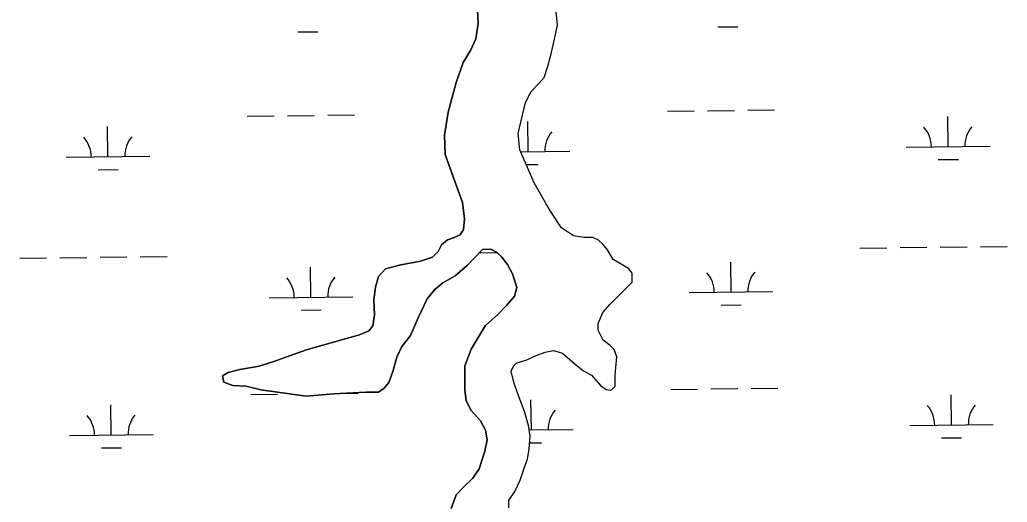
# Model space of a CAD drawing. Extents: x 3694830 to 3732949, y 415201 to 440970.
# Drawn here: x 3728375 to 3729554, y 421495 to 422072 of the extents above; entities that cross this region are included whole.
import ezdxf

# ---------------------------------------------------------------- set-up
doc = ezdxf.new("R2010")
doc.units = 0
doc.layers.add('V-TOPO-SHOR', color=7, linetype='Continuous')
doc.layers.add('V-WETL-SWMP', color=7, linetype='Continuous')

msp = doc.modelspace()

# ---------------------------------------------------------------- linework, layer by layer
at = {"layer": 'V-TOPO-SHOR'}
for points in [[(3728913.2, 422035.7), (3728919.4, 422049.4), (3728922.1, 422067.9), (3728920.8, 422100.1)], [(3728989, 421877.5), (3728972.2, 421916.7), (3728970.2, 421936.3), (3728979, 421973.5), (3728985.8, 421986.3), (3728995.2, 421996.4), (3729001.3, 422003.1), (3729005.4, 422016.6), (3729009.5, 422031.5), (3729013.5, 422049), (3729016.9, 422065.9), (3729014.9, 422086.2)], [(3728889.9, 421488), (3728896.1, 421504.4), (3728905, 421514), (3728915.9, 421524.2), (3728923.5, 421535.2), (3728930.4, 421556.4), (3728933.1, 421570.1), (3728931.1, 421581.7), (3728924.9, 421592.7), (3728914, 421605), (3728907.8, 421616.7), (3728906.5, 421629.7), (3728906.5, 421658.5), (3728914.1, 421678.3), (3728930.6, 421706.4), (3728945.6, 421720), (3728956.6, 421731), (3728965.5, 421741.9), (3728968.3, 421752.2), (3728963.5, 421768.6), (3728957.4, 421779.6), (3728950.5, 421788.5), (3728945.1, 421794), (3728937.5, 421798.1), (3728927.3, 421797.4), (3728909.4, 421779), (3728895, 421766), (3728880, 421757.8), (3728870.4, 421749.6), (3728861.4, 421738.6), (3728850.5, 421716), (3728841.5, 421694.8), (3728831.2, 421681.8), (3728825.1, 421668.8), (3728820.3, 421651.7), (3728815.4, 421638.7), (3728810, 421631.9), (3728803.1, 421627.1), (3728788, 421627.1), (3728749.7, 421625.1), (3728716.8, 421622.4), (3728662.7, 421630), (3728644.9, 421634.1), (3728629.2, 421634.8), (3728618.3, 421639), (3728616.9, 421646.5), (3728623.7, 421650.6), (3728637.4, 421654), (3728660.7, 421658.1), (3728679.2, 421664.2), (3728697, 421670.4), (3728718.3, 421677.9), (3728736.8, 421683.3), (3728753.9, 421688.1), (3728766.2, 421691.5), (3728780.6, 421695.6), (3728791.6, 421700.4), (3728796.4, 421706.5), (3728798.4, 421719.5), (3728797.8, 421737.3), (3728799.8, 421752.4), (3728803.3, 421765.4), (3728811.5, 421774.3), (3728830, 421779.1), (3728853.3, 421783.8), (3728867.7, 421788.6), (3728874.5, 421795.4), (3728878.6, 421803), (3728885.5, 421809.1), (3728893.7, 421811.8), (3728900.6, 421815.3), (3728904.7, 421821.4), (3728906.1, 421834.4), (3728903.4, 421853.6), (3728892.4, 421884.4), (3728882.9, 421911.1), (3728882.2, 421934.4), (3728886.4, 421961.8), (3728896, 421997.4), (3728904.3, 422021.3), (3728913.2, 422035.7)], [(3729086.6, 421656.6), (3729088, 421669.4), (3729084.6, 421678.2), (3729079.9, 421682.9), (3729071.8, 421689), (3729065.8, 421701.2), (3729065.8, 421709.3), (3729071.2, 421722.1), (3729080, 421732.2), (3729090.8, 421743), (3729099.6, 421751.8), (3729106.4, 421758.5), (3729106.4, 421769.3), (3729101.7, 421774.8), (3729083.4, 421785.6), (3729076.7, 421797.1), (3729071.3, 421803.8), (3729065.9, 421808.6), (3729059.2, 421811.9), (3729049, 421812), (3729036.2, 421814), (3729022, 421823.5), (3729007.2, 421845.8), (3728989, 421877.5)], [(3728958.8, 421488.6), (3728958.8, 421498.1), (3728965.6, 421507.5), (3728972.3, 421521.7), (3728976.4, 421533.8), (3728981.2, 421547.3), (3728983.2, 421558.8), (3728984.6, 421574.3), (3728982.6, 421587.2), (3728977.9, 421602.7), (3728970.4, 421623), (3728965.1, 421637.2), (3728961.7, 421652), (3728964.4, 421658.1), (3728967.8, 421661.5), (3728980.6, 421665.5), (3728991.4, 421670.9), (3729002.3, 421674.9), (3729012.4, 421676.9), (3729023.2, 421673.6), (3729040.7, 421658.7), (3729048.1, 421652.6), (3729057.6, 421647.2), (3729068.4, 421635), (3729075.1, 421630.3), (3729079.9, 421629.6), (3729081.9, 421630.3), (3729085.9, 421634.3), (3729086, 421647.1), (3729086.6, 421656.6)]]:
    msp.add_lwpolyline(points, dxfattribs=at)
at = {"layer": 'V-WETL-SWMP'}
for p, q in [((3728920.8, 422100.1), (3728922.1, 422067.9)), ((3729016.9, 422065.9), (3729014.9, 422086.2)), ((3728922.1, 422067.9), (3728919.4, 422049.4)), ((3729013.5, 422049), (3729016.9, 422065.9)), ((3729208.6, 422063.7), (3729232.6, 422064)), ((3728706.7, 422057.7), (3728730.7, 422058)), ((3728919.4, 422049.4), (3728913.2, 422035.7)), ((3729009.5, 422031.5), (3729013.5, 422049)), ((3728913.2, 422035.7), (3728904.3, 422021.3)), ((3729005.4, 422016.6), (3729009.5, 422031.5)), ((3728904.3, 422021.3), (3728896, 421997.4)), ((3729001.3, 422003.1), (3729005.4, 422016.6)), ((3728995.2, 421996.4), (3729001.3, 422003.1)), ((3728896, 421997.4), (3728886.4, 421961.8)), ((3728985.8, 421986.3), (3728995.2, 421996.4)), ((3728979, 421973.5), (3728985.8, 421986.3)), ((3728970.2, 421936.3), (3728979, 421973.5)), ((3728646.5, 421957), (3728678.5, 421957.4)), ((3728694.5, 421957.6), (3728726.5, 421957.9)), ((3728742.5, 421958.1), (3728774.5, 421958.5)), ((3728886.4, 421961.8), (3728882.2, 421934.4)), ((3729148.4, 421963), (3729180.4, 421963.4)), ((3729196.4, 421963.5), (3729228.4, 421963.9)), ((3729244.4, 421964.1), (3729276.4, 421964.5)), ((3729483.8, 421920.5), (3729483.4, 421956.5)), ((3728480, 421908.6), (3728479.6, 421944.6)), ((3728981.9, 421914.6), (3728981.5, 421950.6)), ((3728882.2, 421934.4), (3728882.9, 421911.1)), ((3728972.2, 421916.7), (3728970.2, 421936.3)), ((3729433.8, 421919.9), (3729533.8, 421921.1)), ((3728430, 421908), (3728530, 421909.2)), ((3728882.9, 421911.1), (3728903.4, 421853.6)), ((3728989, 421877.5), (3728972.2, 421916.7)), ((3728973.2, 421914.4), (3729031.9, 421915.1)), ((3728979.8, 421899.1), (3728994.1, 421899.3)), ((3729472, 421905), (3729496, 421905.3)), ((3728468.2, 421893), (3728492.2, 421893.3)), ((3729007.2, 421845.8), (3728989, 421877.5)), ((3728903.4, 421853.6), (3728906.1, 421834.4)), ((3729022, 421823.5), (3729007.2, 421845.8)), ((3728906.1, 421834.4), (3728904.7, 421821.4)), ((3728900.6, 421815.3), (3728893.7, 421811.8)), ((3728904.7, 421821.4), (3728900.6, 421815.3)), ((3729036.2, 421814), (3729022, 421823.5)), ((3729049, 421812), (3729036.2, 421814)), ((3728878.6, 421803), (3728874.5, 421795.4)), ((3728885.5, 421809.1), (3728878.6, 421803)), ((3728893.7, 421811.8), (3728885.5, 421809.1)), ((3729059.2, 421811.9), (3729049, 421812)), ((3729065.9, 421808.6), (3729059.2, 421811.9)), ((3729071.3, 421803.8), (3729065.9, 421808.6)), ((3729076.7, 421797.1), (3729071.3, 421803.8)), ((3728874.5, 421795.4), (3728867.7, 421788.6)), ((3728909.4, 421779), (3728927.3, 421797.4)), ((3728924.5, 421793.8), (3728944.9, 421794)), ((3728927.3, 421797.4), (3728937.5, 421798.1)), ((3728937.5, 421798.1), (3728945.1, 421794)), ((3728945.1, 421794), (3728950.5, 421788.5)), ((3729083.4, 421785.6), (3729076.7, 421797.1)), ((3729378.4, 421799.2), (3729410.4, 421799.6)), ((3729426.4, 421799.8), (3729458.4, 421800.2)), ((3729474.4, 421800.3), (3729506.4, 421800.7)), ((3729522.4, 421800.9), (3729554.4, 421801.3)), ((3728374.6, 421787.2), (3728406.6, 421787.6)), ((3728422.6, 421787.8), (3728454.6, 421788.2)), ((3728470.6, 421788.4), (3728502.6, 421788.8)), ((3728518.6, 421788.9), (3728550.6, 421789.3)), ((3728830, 421779.1), (3728811.5, 421774.3)), ((3728853.3, 421783.8), (3728830, 421779.1)), ((3728867.7, 421788.6), (3728853.3, 421783.8)), ((3728895, 421766), (3728909.4, 421779)), ((3728950.5, 421788.5), (3728957.4, 421779.6)), ((3728957.4, 421779.6), (3728963.5, 421768.6)), ((3729101.7, 421774.8), (3729083.4, 421785.6)), ((3729224.4, 421746.6), (3729224, 421782.6)), ((3728722.5, 421740.6), (3728722.1, 421776.6)), ((3728811.5, 421774.3), (3728803.3, 421765.4)), ((3728880, 421757.8), (3728895, 421766)), ((3728963.5, 421768.6), (3728968.3, 421752.2)), ((3729106.4, 421769.3), (3729101.7, 421774.8)), ((3729106.4, 421758.5), (3729106.4, 421769.3)), ((3728803.3, 421765.4), (3728799.8, 421752.4)), ((3728870.4, 421749.6), (3728880, 421757.8)), ((3729080, 421732.2), (3729106.4, 421758.5)), ((3728799.8, 421752.4), (3728797.8, 421737.3)), ((3728861.4, 421738.6), (3728870.4, 421749.6)), ((3728968.3, 421752.2), (3728965.5, 421741.9)), ((3729174.4, 421746), (3729274.4, 421747.2)), ((3728672.5, 421740), (3728772.5, 421741.2)), ((3728797.8, 421737.3), (3728798.4, 421719.5)), ((3728850.5, 421716), (3728861.4, 421738.6)), ((3728956.6, 421731), (3728945.6, 421720)), ((3728965.5, 421741.9), (3728956.6, 421731)), ((3729071.2, 421722.1), (3729080, 421732.2)), ((3729212.6, 421731), (3729236.6, 421731.3)), ((3728710.7, 421725.1), (3728734.7, 421725.3)), ((3728798.4, 421719.5), (3728796.4, 421706.5)), ((3728945.6, 421720), (3728930.6, 421706.4)), ((3729065.8, 421709.3), (3729071.2, 421722.1)), ((3728841.5, 421694.8), (3728850.5, 421716)), ((3729065.8, 421701.2), (3729065.8, 421709.3)), ((3728780.6, 421695.6), (3728736.8, 421683.3)), ((3728791.6, 421700.4), (3728780.6, 421695.6)), ((3728796.4, 421706.5), (3728791.6, 421700.4)), ((3728930.6, 421706.4), (3728914.1, 421678.3)), ((3729071.8, 421689), (3729065.8, 421701.2)), ((3728831.2, 421681.8), (3728841.5, 421694.8)), ((3729079.9, 421682.9), (3729071.8, 421689)), ((3728718.3, 421677.9), (3728697, 421670.4)), ((3728736.8, 421683.3), (3728718.3, 421677.9)), ((3728825.1, 421668.8), (3728831.2, 421681.8)), ((3728914.1, 421678.3), (3728906.5, 421658.5)), ((3728991.4, 421670.9), (3729002.3, 421674.9)), ((3729002.3, 421674.9), (3729012.4, 421676.9)), ((3729012.4, 421676.9), (3729023.2, 421673.6)), ((3729023.2, 421673.6), (3729040.7, 421658.7)), ((3729084.6, 421678.2), (3729079.9, 421682.9)), ((3729088, 421669.4), (3729084.6, 421678.2)), ((3728679.2, 421664.2), (3728660.7, 421658.1)), ((3728697, 421670.4), (3728679.2, 421664.2)), ((3728820.3, 421651.7), (3728825.1, 421668.8)), ((3728964.4, 421658.1), (3728967.8, 421661.5)), ((3728967.8, 421661.5), (3728980.6, 421665.5)), ((3728980.6, 421665.5), (3728991.4, 421670.9)), ((3729086.6, 421656.6), (3729088, 421669.4)), ((3728623.7, 421650.6), (3728616.9, 421646.5)), ((3728637.4, 421654), (3728623.7, 421650.6)), ((3728660.7, 421658.1), (3728637.4, 421654)), ((3728815.4, 421638.7), (3728820.3, 421651.7)), ((3728906.5, 421658.5), (3728906.5, 421629.7)), ((3728961.7, 421652), (3728964.4, 421658.1)), ((3728965.1, 421637.2), (3728961.7, 421652)), ((3729040.7, 421658.7), (3729048.1, 421652.6)), ((3729048.1, 421652.6), (3729057.6, 421647.2)), ((3729086, 421647.1), (3729086.6, 421656.6)), ((3728616.9, 421646.5), (3728618.3, 421639)), ((3728618.3, 421639), (3728629.2, 421634.8)), ((3728810, 421631.9), (3728815.4, 421638.7)), ((3728970.4, 421623), (3728965.1, 421637.2)), ((3729057.6, 421647.2), (3729068.4, 421635)), ((3729085.9, 421634.3), (3729086, 421647.1)), ((3728629.2, 421634.8), (3728645, 421634.1)), ((3728645, 421634.1), (3728662.7, 421630)), ((3728650.5, 421624.3), (3728682.5, 421624.7)), ((3728662.7, 421630), (3728716.8, 421622.4)), ((3728698.5, 421624.9), (3728699, 421624.9)), ((3728716.8, 421622.4), (3728749.7, 421625.1)), ((3728749.7, 421625.1), (3728788, 421627.1)), ((3728759.9, 421625.6), (3728778.5, 421625.9)), ((3728788, 421627.1), (3728803.1, 421627.1)), ((3728803.1, 421627.1), (3728810, 421631.9)), ((3728906.5, 421629.7), (3728907.9, 421616.7)), ((3729068.4, 421635), (3729075.1, 421630.3)), ((3729075.1, 421630.3), (3729079.9, 421629.6)), ((3729079.9, 421629.6), (3729081.9, 421630.3)), ((3729081.9, 421630.3), (3729085.9, 421634.3)), ((3729152.4, 421630.3), (3729184.4, 421630.7)), ((3729200.4, 421630.9), (3729232.4, 421631.3)), ((3729248.4, 421631.5), (3729280.4, 421631.8)), ((3728907.9, 421616.7), (3728914, 421605)), ((3728977.9, 421602.7), (3728970.4, 421623)), ((3728985.9, 421581.9), (3728985.4, 421617.9)), ((3729487.7, 421587.9), (3729487.3, 421623.9)), ((3728484, 421575.9), (3728483.6, 421611.9)), ((3728914, 421605), (3728924.9, 421592.7)), ((3728982.6, 421587.2), (3728977.9, 421602.7)), ((3728924.9, 421592.7), (3728931.1, 421581.7)), ((3728931.1, 421581.7), (3728933.1, 421570.1)), ((3728984.6, 421574.3), (3728982.6, 421587.2)), ((3728983.4, 421581.9), (3729035.9, 421582.5)), ((3729437.8, 421587.3), (3729537.7, 421588.5)), ((3728434, 421575.3), (3728534, 421576.5)), ((3728933.1, 421570.1), (3728930.4, 421556.4)), ((3728983.2, 421558.8), (3728984.6, 421574.3)), ((3728983.9, 421566.4), (3728998.1, 421566.6)), ((3729475.9, 421572.3), (3729499.9, 421572.6)), ((3728472.2, 421560.3), (3728496.2, 421560.6)), ((3728930.4, 421556.4), (3728923.5, 421535.2)), ((3728981.2, 421547.3), (3728983.2, 421558.8)), ((3728976.4, 421533.8), (3728981.2, 421547.3)), ((3728923.5, 421535.2), (3728915.9, 421524.2)), ((3728972.3, 421521.7), (3728976.4, 421533.8)), ((3728915.9, 421524.2), (3728905, 421514)), ((3728965.6, 421507.5), (3728972.3, 421521.7)), ((3728905, 421514), (3728896.1, 421504.4)), ((3728958.8, 421498.1), (3728965.6, 421507.5)), ((3728896.1, 421504.4), (3728889.9, 421488)), ((3728958.8, 421488.6), (3728958.8, 421498.1))]:
    msp.add_line(p, q, dxfattribs=at)
for centre, start, end in [((3729428.5, 421920.4), 359.9115, 41.4552), ((3729539, 421921.7), 139.9115, 181.4552), ((3728424.8, 421908.4), 359.9115, 41.4552), ((3728535.3, 421909.7), 139.9115, 181.4552), ((3729037.1, 421915.7), 139.9115, 181.4552), ((3729169.2, 421746.4), 359.9115, 41.4552), ((3729279.6, 421747.8), 139.9115, 181.4552), ((3728667.3, 421740.5), 359.9115, 41.4552), ((3728777.8, 421741.8), 139.9115, 181.4552), ((3729041.1, 421583), 139.9115, 181.4552), ((3729432.5, 421587.7), 359.9115, 41.4552), ((3729543, 421589), 139.9115, 181.4552), ((3728428.8, 421575.7), 359.9115, 41.4552), ((3728539.2, 421577), 139.9115, 181.4552)]:
    msp.add_arc(centre, 35.2, start, end, dxfattribs=at)

doc.saveas('drawing.dxf')
